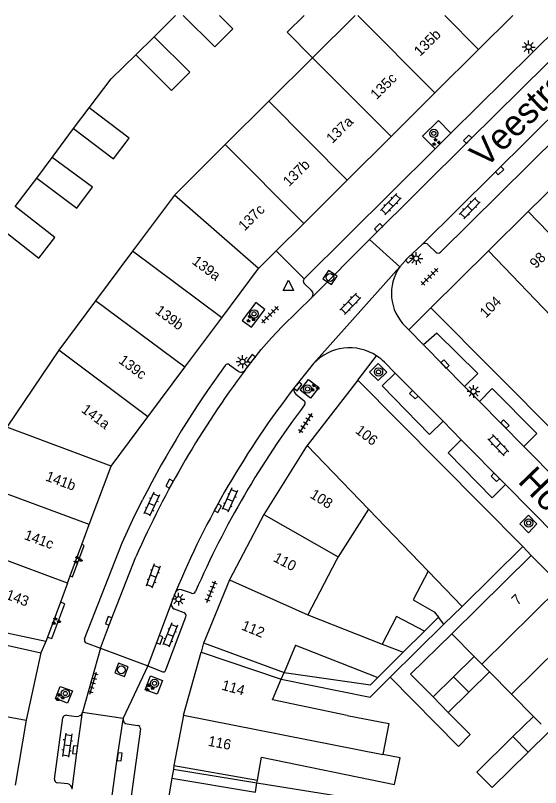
# Model space of a CAD drawing. Extents: x 132994 to 136000, y 393499 to 395512.
# Drawn here: x 133729 to 133780.1, y 395424.9 to 395500 of the extents above; entities that cross this region are included whole.
import ezdxf

# ---------------------------------------------------------------- set-up
doc = ezdxf.new("R2010")
doc.units = 0
for name, color, linetype in [('gg-afsc-erfafscheiding', 7, 'Continuous'), ('gg-anno-huisnummerreeks BGT', 7, 'Continuous'), ('gg-anno-openbare ruimte label', 7, 'Continuous'), ('gg-bbg-bijgebouw', 7, 'Continuous'), ('gg-bbg-gedigitaliseerde bebouwing', 7, 'Continuous'), ('gg-bbg-gedigitaliseerde bebouwing onder overbouw', 7, 'Continuous'), ('gg-bbg-gedigitaliseerde bijgebouw', 7, 'Continuous'), ('gg-bbg-gedigitaliseerde overbouw', 7, 'Continuous'), ('gg-bbg-hoofdgebouw', 7, 'Continuous'), ('gg-bbg-luifel en loopbrug', 7, 'Continuous'), ('gg-bbg-pand overbouw', 7, 'Continuous'), ('gg-bbg-tussenscheiding', 7, 'Continuous'), ('gg-knt-verharding', 7, 'Continuous'), ('gg-knt-verharding nz', 7, 'Continuous'), ('gt-grn-weggrens', 7, 'Continuous'), ('gt-symb-boom', 7, 'Continuous'), ('gt-symb-groenvak', 7, 'Continuous'), ('gt-symb-klinker verharding', 7, 'Continuous'), ('gt-symb-kolk', 7, 'Continuous'), ('gt-symb-lichtmast', 7, 'Continuous'), ('gt-symb-rioolschacht', 7, 'Continuous'), ('gt-symb-tegel verharding', 7, 'Continuous'), ('gt-symb-waterafsluiter', 7, 'Continuous')]:
    doc.layers.add(name, color=color, linetype=linetype)

# ---------------------------------------------------------------- blocks, each defined once
blk = doc.blocks.new('gt0-KOLK')
at = {"layer": 'gt-symb-kolk'}
blk.add_lwpolyline([(0, 0), (0.375, 0), (0.375, 0.4), (-0.375, 0.4), (-0.375, 0), (0, 0)], dxfattribs=at)
blk = doc.blocks.new('gt0-BOOM')
at = {"layer": 'gt-symb-boom'}
for radius in [0.4, 0.2]:
    blk.add_circle((0, 0), radius, dxfattribs=at)
blk = doc.blocks.new('gt0-LMAST')
at = {"layer": 'gt-symb-lichtmast'}
for p, q in [((-0.182, 0.173), (-0.447, 0.438)), ((-0.005, 0.246), (-0.005, 0.621)), ((0.172, 0.173), (0.437, 0.438)), ((-0.255, -0.004), (-0.63, -0.004)), ((-0.182, -0.181), (-0.447, -0.446)), ((-0.005, -0.254), (-0.005, -0.629)), ((0.437, -0.446), (0.172, -0.181)), ((0.245, -0.004), (0.62, -0.004))]:
    blk.add_line(p, q, dxfattribs=at)
blk.add_circle((-0.005, -0.004), 0.25, dxfattribs=at)
blk = doc.blocks.new('gt0-KL1')
at = {"layer": 'gt-symb-klinker verharding'}
for p, q in [((-1.15, 0.3), (1.15, 0.3)), ((-1, -0.3), (-1, 0.3)), ((-0.5, 0.3), (-0.5, 0.45)), ((0, -0.3), (0, 0.3)), ((0.5, 0.3), (0.5, 0.45)), ((1, -0.3), (1, 0.3)), ((-1.15, -0.3), (1.15, -0.3)), ((-0.5, -0.45), (-0.5, -0.3)), ((0.5, -0.45), (0.5, -0.3))]:
    blk.add_line(p, q, dxfattribs=at)
blk = doc.blocks.new('gt0-GRVAK')
at = {"layer": 'gt-symb-groenvak'}
for p, q in [((-0.11, 0.189), (-0.228, 0.24)), ((-0.182, 0.153), (0.088, 0.153)), ((-0.091, 0.211), (-0.156, 0.322)), ((-0.047, 0.214), (-0.047, 0.393)), ((-0.004, 0.211), (0.061, 0.322)), ((0.015, 0.189), (0.133, 0.24)), ((0.262, -0.052), (0.197, 0.059)), ((0.305, -0.049), (0.305, 0.13)), ((0.349, -0.052), (0.414, 0.059)), ((-0.245, -0.228), (-0.363, -0.177)), ((-0.318, -0.264), (-0.047, -0.264)), ((-0.226, -0.206), (-0.291, -0.095)), ((-0.183, -0.203), (-0.183, -0.024)), ((-0.139, -0.206), (-0.074, -0.095)), ((-0.12, -0.228), (-0.002, -0.177)), ((0.243, -0.074), (0.125, -0.023)), ((0.17, -0.11), (0.441, -0.11)), ((0.368, -0.074), (0.486, -0.023))]:
    blk.add_line(p, q, dxfattribs=at)
blk = doc.blocks.new('gt0-TEG1')
at = {"layer": 'gt-symb-tegel verharding'}
for p, q in [((-1.125, 0), (1.125, 0)), ((-0.9, -0.25), (-0.9, 0.25)), ((-0.45, -0.25), (-0.45, 0.25)), ((0, -0.25), (0, 0.25)), ((0.45, -0.25), (0.45, 0.25)), ((0.9, -0.25), (0.9, 0.25))]:
    blk.add_line(p, q, dxfattribs=at)
blk = doc.blocks.new('gt0-RS')
at = {"layer": 'gt-symb-rioolschacht'}
blk.add_lwpolyline([(-0.5, -0.5), (0.5, -0.5), (0.5, 0.5), (-0.5, 0.5)], close=True, dxfattribs=at)
blk.add_circle((0, 0), 0.375, dxfattribs=at)
blk = doc.blocks.new('gt0-WAFSL')
at = {"layer": 'gt-symb-waterafsluiter'}
for p, q in [((-0.5, -0.333), (0, 0.667)), ((0, 0.667), (0.5, -0.333)), ((0.5, -0.333), (-0.5, -0.333))]:
    blk.add_line(p, q, dxfattribs=at)

msp = doc.modelspace()

# ---------------------------------------------------------------- linework, layer by layer
at = {"layer": 'gg-afsc-erfafscheiding'}
for p, q in [((133742.51, 395497.924), (133744.594, 395500)), ((133732.592, 395486.207), (133734.679, 395489.004)), ((133729.007, 395481.416), (133731.088, 395484.176)), ((133770.148, 395441.509), (133768.775, 395440.143)), ((133770.679, 395440.826), (133765.452, 395435.672)), ((133765.452, 395435.672), (133772.085, 395428.95))]:
    msp.add_line(p, q, dxfattribs=at)
for points in [[(133736.204, 395491.019), (133738.319, 395493.846), (133740.732, 395496.157)], [(133771.43, 395439.904), (133767.437, 395435.969), (133769.622, 395433.752)], [(133755.153, 395436.131), (133763.524, 395434.919), (133764.256, 395435.648)], [(133754.868, 395435.469), (133763.519, 395433.727), (133765.452, 395435.672)], [(133772.085, 395428.95), (133773.238, 395430.09), (133771.098, 395432.257)], [(133752.501, 395425.394), (133776.297, 395421.58), (133767.993, 395415.074)]]:
    msp.add_lwpolyline(points, dxfattribs=at)
at = {"layer": 'gg-bbg-bijgebouw'}
for p, q in [((133740.732, 395496.157), (133742.51, 395497.924)), ((133734.679, 395489.004), (133736.204, 395491.019)), ((133731.088, 395484.176), (133732.592, 395486.207))]:
    msp.add_line(p, q, dxfattribs=at)
for points in [[(133748.849, 395500), (133750.153, 395498.692), (133748.394, 395496.938), (133745.342, 395500)], [(133740.732, 395496.157), (133744.197, 395492.712), (133745.964, 395494.49), (133742.51, 395497.924)], [(133734.679, 395489.004), (133738.557, 395486.054), (133740.087, 395488.065), (133736.204, 395491.019)], [(133731.088, 395484.176), (133734.997, 395481.267), (133736.506, 395483.294), (133732.592, 395486.207)], [(133727.455, 395479.422), (133731.292, 395476.419), (133732.85, 395478.41), (133729.007, 395481.416)]]:
    msp.add_lwpolyline(points, dxfattribs=at)
at = {"layer": 'gg-bbg-gedigitaliseerde bebouwing'}
for p, q in [((133763.333, 395452.018), (133760.407, 395447.365)), ((133769.153, 395445.975), (133763.333, 395452.018)), ((133778.33, 395448.37), (133772.439, 395442.562)), ((133779.15, 395447.51), (133771.43, 395439.904)), ((133757.452, 395441.725), (133764.661, 395438.9)), ((133771.43, 395439.904), (133773.611, 395437.7)), ((133756.248, 395438.787), (133755.153, 395436.131)), ((133756.248, 395438.787), (133764.256, 395435.648)), ((133766.715, 395438.094), (133764.256, 395435.648)), ((133777.228, 395434.033), (133775.096, 395436.196)), ((133777.228, 395434.033), (133779.37, 395431.869)), ((133752.55, 395425.679), (133752.935, 395427.912)), ((133752.501, 395425.394), (133752.55, 395425.679))]:
    msp.add_line(p, q, dxfattribs=at)
for points in [[(133760.407, 395447.365), (133760.183, 395447.008), (133757.452, 395441.725)], [(133761.283, 395431.965), (133754.006, 395433.465), (133754.868, 395435.469)], [(133761.283, 395431.965), (133765.328, 395431.172), (133764.74, 395428.174)], [(133752.935, 395427.912), (133765.867, 395425.237), (133766.407, 395427.847), (133764.74, 395428.174)]]:
    msp.add_lwpolyline(points, dxfattribs=at)
at = {"layer": 'gg-bbg-gedigitaliseerde bebouwing onder overbouw'}
for p, q in [((133747.314, 395439.001), (133755.153, 395436.131)), ((133747.07, 395438.12), (133754.868, 395435.469)), ((133744.374, 395426.738), (133752.501, 395425.394)), ((133744.219, 395425.856), (133752.349, 395424.512))]:
    msp.add_line(p, q, dxfattribs=at)
at = {"layer": 'gg-bbg-gedigitaliseerde bijgebouw'}
for p, q in [((133772.439, 395442.562), (133770.679, 395440.826)), ((133770.679, 395440.826), (133770.148, 395441.509)), ((133768.775, 395440.143), (133766.715, 395438.094)), ((133773.611, 395437.7), (133771.617, 395435.726)), ((133775.096, 395436.196), (133773.097, 395434.227)), ((133771.617, 395435.726), (133769.622, 395433.752)), ((133771.098, 395432.257), (133769.622, 395433.752)), ((133773.097, 395434.227), (133771.098, 395432.257)), ((133779.37, 395431.869), (133777.375, 395429.895)), ((133780.855, 395430.366), (133778.856, 395428.396))]:
    msp.add_line(p, q, dxfattribs=at)
for points in [[(133769.153, 395445.975), (133767.687, 395443.209), (133769.735, 395442.04), (133770.148, 395441.509)], [(133768.775, 395440.143), (133766.058, 395441.566), (133764.661, 395438.9)], [(133777.375, 395429.895), (133773.887, 395426.449), (133775.362, 395424.954), (133778.856, 395428.396)]]:
    msp.add_lwpolyline(points, dxfattribs=at)
at = {"layer": 'gg-bbg-gedigitaliseerde overbouw'}
for p, q in [((133754.868, 395435.469), (133755.153, 395436.131)), ((133752.349, 395424.512), (133752.501, 395425.394))]:
    msp.add_line(p, q, dxfattribs=at)
at = {"layer": 'gg-bbg-hoofdgebouw'}
for p, q in [((133757.91, 395495.887), (133762.048, 395500)), ((133774.044, 395496.689), (133777.373, 395500)), ((133769.796, 395492.464), (133774.044, 395496.689)), ((133757.91, 395495.887), (133753.648, 395491.652)), ((133765.533, 395488.224), (133769.796, 395492.464)), ((133753.648, 395491.652), (133749.424, 395487.454)), ((133761.272, 395483.987), (133765.533, 395488.224)), ((133749.424, 395487.454), (133744.469, 395482.53)), ((133761.272, 395483.987), (133757.05, 395479.787)), ((133782.43, 395484.468), (133778.878, 395480.952)), ((133744.469, 395482.53), (133740.4, 395477.076)), ((133778.878, 395480.952), (133775.019, 395477.132)), ((133754.365, 395477.116), (133757.05, 395479.787)), ((133740.4, 395477.076), (133736.813, 395472.268)), ((133752.657, 395475.417), (133754.365, 395477.116)), ((133775.019, 395477.132), (133769.41, 395471.58)), ((133749.07, 395470.609), (133752.657, 395475.417)), ((133736.813, 395472.268), (133733.226, 395467.46)), ((133769.41, 395471.58), (133785.62, 395455.23)), ((133745.483, 395465.8), (133749.07, 395470.609)), ((133733.226, 395467.46), (133728.2, 395459.967)), ((133741.896, 395460.992), (133745.483, 395465.8)), ((133762.32, 395464.56), (133757.39, 395458.189)), ((133778.33, 395448.37), (133762.32, 395464.56)), ((133738.312, 395456.188), (133741.896, 395460.992)), ((133736.197, 395450.502), (133738.312, 395456.188)), ((133753.18, 395451.49), (133749.83, 395445.14)), ((133735.481, 395448.576), (133736.197, 395450.502)), ((133734.348, 395445.53), (133735.481, 395448.576)), ((133782.065, 395444.566), (133779.15, 395447.51)), ((133734.082, 395444.816), (133734.348, 395445.53)), ((133734.082, 395444.816), (133733.389, 395442.952)), ((133733.389, 395442.952), (133732.134, 395439.578)), ((133731.97, 395439.137), (133721.322, 395441.451)), ((133720.149, 395440.542), (133731.504, 395438.049)), ((133732.134, 395439.578), (133731.97, 395439.137)), ((133745.37, 395431.98), (133747.07, 395438.12)), ((133731.504, 395438.049), (133730.07, 395431.5)), ((133730.07, 395431.5), (133729.003, 395425.168)), ((133745.37, 395431.98), (133744.43, 395427.08)), ((133744.43, 395427.08), (133744.374, 395426.738)), ((133744.219, 395425.856), (133743.37, 395420.93))]:
    msp.add_line(p, q, dxfattribs=at)
for points in [[(133757.39, 395458.189), (133757.22, 395457.97), (133753.18, 395451.49)], [(133749.83, 395445.14), (133747.33, 395439.06), (133747.314, 395439.001)]]:
    msp.add_lwpolyline(points, dxfattribs=at)
at = {"layer": 'gg-bbg-luifel en loopbrug'}
msp.add_lwpolyline([(133757.084, 395500), (133755.443, 395498.369), (133757.91, 395495.887)], dxfattribs=at)
at = {"layer": 'gg-bbg-pand overbouw'}
for p, q in [((133747.314, 395439.001), (133747.07, 395438.12)), ((133744.374, 395426.738), (133744.219, 395425.856))]:
    msp.add_line(p, q, dxfattribs=at)
at = {"layer": 'gg-bbg-tussenscheiding'}
for p, q in [((133762.3, 395500), (133769.796, 395492.464)), ((133770.751, 395500), (133774.044, 395496.689)), ((133765.533, 395488.224), (133757.91, 395495.887)), ((133761.272, 395483.987), (133753.648, 395491.652)), ((133757.05, 395479.787), (133749.424, 395487.454)), ((133752.657, 395475.417), (133744.469, 395482.53)), ((133778.878, 395480.952), (133787.011, 395472.438)), ((133749.07, 395470.609), (133740.4, 395477.076)), ((133775.019, 395477.132), (133783.183, 395468.585)), ((133745.483, 395465.8), (133736.813, 395472.268)), ((133741.896, 395460.992), (133733.226, 395467.46)), ((133738.312, 395456.188), (133728.2, 395459.967)), ((133757.39, 395458.189), (133763.333, 395452.018)), ((133736.197, 395450.502), (133726.081, 395454.265)), ((133753.18, 395451.49), (133760.407, 395447.365)), ((133734.082, 395444.816), (133723.968, 395448.578)), ((133772.439, 395442.562), (133769.153, 395445.975)), ((133749.83, 395445.14), (133757.452, 395441.725)), ((133782.065, 395444.566), (133774.351, 395436.952)), ((133784.948, 395441.655), (133777.228, 395434.033)), ((133764.661, 395438.9), (133766.715, 395438.094)), ((133774.351, 395436.952), (133773.611, 395437.7)), ((133774.351, 395436.952), (133775.096, 395436.196)), ((133771.617, 395435.726), (133773.097, 395434.227)), ((133723.08, 395432.816), (133730.07, 395431.5)), ((133745.37, 395431.98), (133764.74, 395428.174)), ((133780.11, 395431.122), (133779.37, 395431.869)), ((133777.375, 395429.895), (133778.856, 395428.396)), ((133744.43, 395427.08), (133752.55, 395425.679))]:
    msp.add_line(p, q, dxfattribs=at)
at = {"layer": 'gg-knt-verharding'}
for p, q in [((133770.345, 395477), (133793.562, 395500)), ((133771.359, 395488.554), (133782.894, 395500)), ((133769.826, 395487.033), (133771.359, 395488.554)), ((133757.078, 395474.382), (133769.826, 395487.033)), ((133769.889, 395477.004), (133769.184, 395477.674)), ((133757.811, 395473.255), (133757.091, 395473.958)), ((133766.941, 395469.771), (133767.256, 395469.447)), ((133767.256, 395469.447), (133768.69, 395467.972)), ((133749.835, 395466.043), (133750.636, 395465.443)), ((133757.999, 395466.159), (133756.18, 395463.894)), ((133764.894, 395466.285), (133765.945, 395465.224)), ((133774.129, 395462.471), (133772.666, 395463.916)), ((133756.267, 395463.197), (133757.06, 395462.572)), ((133770.588, 395460.556), (133772.354, 395458.743)), ((133784.056, 395452.385), (133778.441, 395458.101)), ((133776.647, 395454.406), (133781.593, 395449.408)), ((133746.13, 395443.829), (133745.17, 395444.156)), ((133744.592, 395443.942), (133744.198, 395442.939)), ((133745.429, 395441.939), (133744.485, 395442.284)), ((133743.646, 395436.377), (133745.589, 395441.554)), ((133735.905, 395439.013), (133737.29, 395438.504)), ((133737.29, 395438.504), (133741.884, 395436.77)), ((133741.884, 395436.77), (133743.246, 395436.228)), ((133735.553, 395432.26), (133739.498, 395431.688)), ((133732.817, 395425.753), (133733.627, 395431.717)), ((133733.972, 395431.977), (133734.963, 395431.865)), ((133739.498, 395431.688), (133739.479, 395431.556)), ((133741.167, 395430.646), (133736.257, 395395.258)), ((133739.883, 395431.15), (133740.896, 395430.986)), ((133734.099, 395425.294), (133733.092, 395425.415))]:
    msp.add_line(p, q, dxfattribs=at)
for points in [[(133771.359, 395488.554), (133770.133, 395489.802), (133768.591, 395488.264), (133769.826, 395487.033)], [(133768.551, 395477.737), (133767.21, 395476.474), (133766.392, 395475.572)], [(133752.377, 395472.104), (133751.069, 395470.35), (133751.967, 395469.689), (133753.276, 395471.421), (133752.377, 395472.104)], [(133751.347, 395465.533), (133752.911, 395467.52), (133753.897, 395468.665), (133754.938, 395469.754), (133757.855, 395472.612)], [(133772.666, 395463.916), (133773.956, 395465.185), (133769.986, 395469.132), (133768.69, 395467.972)], [(133763.441, 395465.336), (133764.282, 395464.501), (133765.13, 395465.328), (133764.289, 395466.163), (133763.441, 395465.336)], [(133765.945, 395465.224), (133764.683, 395463.983), (133769.277, 395459.265), (133770.588, 395460.556)], [(133756.692, 395463.587), (133757.523, 395464.607), (133758.518, 395463.84), (133757.716, 395462.807), (133756.692, 395463.587)], [(133778.441, 395458.101), (133779.697, 395459.375), (133775.375, 395463.73), (133774.129, 395462.471)], [(133772.354, 395458.743), (133771.1, 395457.485), (133775.364, 395453.125), (133776.647, 395454.406)], [(133735.728, 395439.404), (133739.383, 395448.739), (133740.433, 395451), (133741.381, 395452.918)], [(133778.048, 395450.572), (133778.887, 395449.722), (133779.714, 395450.577), (133778.895, 395451.423), (133778.048, 395450.572)], [(133734.348, 395445.53), (133734.582, 395445.443), (133735.715, 395448.489), (133735.481, 395448.576)], [(133732.134, 395439.578), (133732.556, 395439.421), (133733.811, 395442.795), (133733.389, 395442.952)], [(133741.639, 395434.457), (133742.14, 395435.801), (133743.318, 395435.351), (133742.807, 395434.011), (133741.639, 395434.457)], [(133732.922, 395433.593), (133733.375, 395434.785), (133734.558, 395434.339), (133734.096, 395433.15), (133732.922, 395433.593)]]:
    msp.add_lwpolyline(points, dxfattribs=at)
for centre, radius, start, end in [((133768.835, 395477.376), 0.459, 40.43865, 128.19394), ((133770.119, 395477.206), 0.306, 221.29256, 317.70228), ((133770.035, 395472.99), 4.465, 144.67364, 226.13897), ((133757.312, 395474.177), 0.311, 138.78092, 224.7314), ((133757.493, 395472.91), 0.469, 320.50167, 47.32754), ((133761.507, 395462.917), 4.777, 56.62138, 137.26074), ((133761.483, 395462.891), 4.812, 44.86188, 56.55931), ((133825.9, 395409.931), 94.823, 143.76113, 153.04197), ((133749.658, 395465.796), 0.304, 54.3131, 141.32812), ((133750.948, 395465.834), 0.5, 231.44297, 322.98555), ((133756.586, 395463.591), 0.507, 143.23638, 230.99341), ((133828.264, 395408.45), 89.131, 142.96328, 156.49085), ((133756.893, 395462.329), 0.294, 318.90219, 55.47721), ((133744.996, 395443.739), 0.452, 67.285, 153.34836), ((133746.23, 395444.147), 0.333, 252.57318, 334.5806), ((133744.692, 395442.765), 0.523, 160.56917, 246.75381), ((133745.317, 395441.667), 0.294, 337.48746, 67.64655), ((133736.068, 395439.322), 0.349, 166.46653, 242.24461), ((133743.384, 395436.469), 0.278, 240.18325, 340.67747), ((133735.006, 395432.439), 0.576, 265.73856, 341.86539), ((133733.943, 395431.657), 0.322, 84.82484, 169.18021), ((133739.892, 395431.563), 0.413, 181.01157, 268.70549), ((133740.846, 395430.668), 0.322, 356.03876, 81.07505), ((133733.124, 395425.722), 0.308, 174.15982, 264.10444), ((133734.039, 395424.815), 0.483, 357.3845, 82.8314)]:
    msp.add_arc(centre, radius, start, end, dxfattribs=at)
at = {"layer": 'gg-knt-verharding nz'}
for p, q in [((133757.855, 395472.612), (133763.435, 395478.208)), ((133768.69, 395467.972), (133772.666, 395463.916)), ((133770.588, 395460.556), (133765.945, 395465.224)), ((133774.129, 395462.471), (133778.441, 395458.101)), ((133776.647, 395454.406), (133772.354, 395458.743)), ((133744.198, 395442.939), (133741.884, 395436.77))]:
    msp.add_line(p, q, dxfattribs=at)
for points in [[(133763.435, 395478.208), (133773.121, 395487.829), (133783.187, 395497.755), (133785.425, 395500)], [(133768.551, 395477.737), (133785.881, 395494.905), (133791.043, 395500)], [(133737.29, 395438.504), (133738.274, 395441.082), (133740.728, 395447.37)], [(133734.521, 395424.793), (133735.028, 395428.583), (133735.553, 395432.26)], [(133734.395, 395394.871), (133736.967, 395413.467), (133738.952, 395427.963), (133739.479, 395431.556)]]:
    msp.add_lwpolyline(points, dxfattribs=at)
for centre, radius, start, end in [((133825.104, 395410.225), 92.19, 143.13508, 156.23953), ((133824.326, 395410.974), 86.281, 142.16833, 157.53615)]:
    msp.add_arc(centre, radius, start, end, dxfattribs=at)
at = {"layer": 'gt-grn-weggrens'}
for p, q in [((133766.392, 395475.572), (133763.435, 395478.208)), ((133757.078, 395474.382), (133754.365, 395477.116)), ((133757.999, 395466.159), (133766.392, 395475.572)), ((133769.41, 395471.58), (133767.256, 395469.447)), ((133762.32, 395464.56), (133764.135, 395466.906)), ((133779.15, 395447.51), (133778.33, 395448.37)), ((133731.97, 395439.137), (133731.504, 395438.049)), ((133737.29, 395438.504), (133735.553, 395432.26)), ((133741.884, 395436.77), (133739.498, 395431.688))]:
    msp.add_line(p, q, dxfattribs=at)

# ---------------------------------------------------------------- block references
at = {"layer": 'gt-symb-boom'}
for p in [(133769.691, 395488.534), (133752.218, 395470.99), (133764.318, 395465.352), (133757.408, 395463.689), (133778.917, 395450.66), (133742.539, 395435.074), (133733.87, 395434.091)]:
    msp.add_blockref('gt0-BOOM', p, dxfattribs=at)
at = {"layer": 'gt-symb-groenvak'}
for p in [(133769.907, 395487.686), (133751.865, 395470.502), (133758.104, 395463.821), (133735.075, 395447.083), (133732.965, 395441.135), (133742.054, 395434.654), (133733.319, 395433.718)]:
    msp.add_blockref('gt0-GRVAK', p, dxfattribs=at)
at = {"layer": 'gt-symb-klinker verharding'}
for p, rotation in [((133765.517, 395481.651), 45.972395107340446), ((133773.185, 395481.271), 45.972395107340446), ((133761.58, 395471.98), 45.97239510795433), ((133775.962, 395458.219), -46.70135460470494), ((133749.866, 395452.897), -114.51507073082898), ((133742.268, 395452.483), -114.51507073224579), ((133742.406, 395445.506), -110.2475015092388), ((133744.064, 395439.773), -111.58865227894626), ((133734.048, 395429.066), -97.99231392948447)]:
    msp.add_blockref('gt0-KL1', p, dxfattribs=dict(at, rotation=rotation))
at = {"layer": 'gt-symb-kolk'}
for p, rotation in [((133773.121, 395487.829), 44.75687934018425), ((133775.938, 395485.051), -135.2431206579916), ((133764.458, 395479.234), 45.081040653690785), ((133767.21, 395476.474), -136.7823204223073), ((133752.111, 395466.504), 51.823462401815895), ((133770.632, 395465.962), -45.9723951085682), ((133756.33, 395464.068), -128.38245733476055), ((133767.89, 395463.269), 134.83791901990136), ((133776.454, 395460.135), -45.16208097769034), ((133775.805, 395455.234), 135.48623256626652), ((133744.18, 395454.388), 61.38496837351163), ((133748.532, 395452.201), -118.56471819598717), ((133738.274, 395441.082), 69.08179501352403), ((133742.855, 395439.379), -110.66330290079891), ((133735.028, 395428.583), 82.35613021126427), ((133738.952, 395427.963), -98.34086686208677)]:
    msp.add_blockref('gt0-KOLK', p, dxfattribs=dict(at, rotation=rotation))
at = {"layer": 'gt-symb-lichtmast'}
for p in [(133778.913, 395496.928), (133767.992, 395476.377), (133751.103, 395466.345), (133773.559, 395463.453), (133744.866, 395443.262)]:
    msp.add_blockref('gt0-LMAST', p, dxfattribs=at)
at = {"layer": 'gt-symb-rioolschacht'}
for p, rotation in [((133759.601, 395474.528), -123.37220238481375), ((133739.325, 395436.393), 69.39030706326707)]:
    msp.add_blockref('gt0-RS', p, dxfattribs=dict(at, rotation=rotation))
at = {"layer": 'gt-symb-tegel verharding'}
for p, rotation in [((133769.281, 395474.606), 44.756879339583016), ((133753.774, 395470.91), 44.75687933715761), ((133757.228, 395460.376), -122.83164893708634), ((133748.049, 395443.991), 67.84741349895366), ((133736.574, 395435.094), 73.9208276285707)]:
    msp.add_blockref('gt0-TEG1', p, dxfattribs=dict(at, rotation=rotation))
at = {"layer": 'gt-symb-waterafsluiter'}
msp.add_blockref('gt0-WAFSL', (133755.561, 395473.602), dxfattribs=at)

# ---------------------------------------------------------------- texts
at = {"layer": 'gg-anno-huisnummerreeks BGT'}
for s, rotation, p in [('135b', 44.8, (133768.349, 395495.963)), ('135c', 44.8, (133764.122, 395491.758)), ('137a', 44.8, (133759.832, 395487.491)), ('137b', 44.8, (133755.618, 395483.301)), ('137c', 44.8, (133751.284, 395478.99)), ('139a', 323.3, (133746.112, 395475.932)), ('98', 44.7, (133779.601, 395475.336)), ('104', 44.7, (133774.749, 395470.532)), ('139b', 323.3, (133742.525, 395471.124)), ('139c', 323.3, (133738.971, 395466.292)), ('141a', 323.3, (133735.353, 395461.51)), ('106', 322.3, (133761.982, 395459.492)), ('141b', 339.6, (133731.874, 395454.812)), ('108', 328.1, (133757.575, 395453.18)), ('141c', 339.6, (133729.796, 395449.112)), ('110', 332.2, (133754.009, 395446.988)), ('143', 339.6, (133728.01, 395443.308)), ('7', 44.7, (133777.828, 395442.609)), ('112', 337.7, (133750.915, 395440.324)), ('114', 344.5, (133749.002, 395434.474)), ('116', 349.2, (133747.688, 395429.016))]:
    msp.add_text(s, height=1, rotation=rotation, dxfattribs=at).set_placement(p)
at = {"layer": 'gg-anno-openbare ruimte label'}
for s, rotation, p in [('Veestraat', 44.3, (133774.687, 395485.078)), ('Houtmanstraat', 314.1, (133777.761, 395454.644))]:
    msp.add_text(s, height=2.5, rotation=rotation, dxfattribs=at).set_placement(p)

doc.saveas('drawing.dxf')
